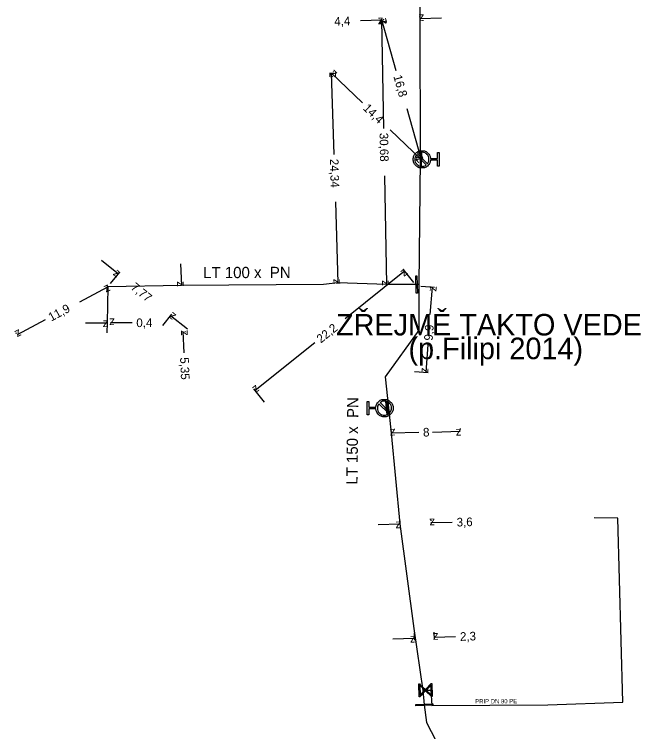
# Model space of a CAD drawing. Extents: x -643842 to -636370, y -1119190 to -1110210.
# Drawn here: x -641864.2 to -641791.5, y -1115461.6 to -1115378.3 of the extents above; entities that cross this region are included whole.
import ezdxf

# ---------------------------------------------------------------- set-up
doc = ezdxf.new("R2010")
doc.units = 0
for name, color, linetype in [('22', 7, 'Continuous'), ('7', 7, 'Continuous'), ('Default', 7, 'Continuous'), ('Level 10', 7, 'Continuous'), ('Level 16', 7, 'Continuous'), ('Level 20', 7, 'Continuous'), ('Level 21', 7, 'Continuous'), ('Level 23', 7, 'Continuous'), ('Level 33', 7, 'Continuous')]:
    doc.layers.add(name, color=color, linetype=linetype)

msp = doc.modelspace()

# ---------------------------------------------------------------- linework, layer by layer
at = {"layer": 'Default'}
for points in [[(-641815.888722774, -1115395.2582692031), (-641815.9180196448, -1115395.6176442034), (-641816.1777852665, -1115395.8754567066), (-641816.4707540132, -1115396.166472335), (-641816.8867696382, -1115396.1664723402), (-641817.3008321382, -1115396.166472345), (-641817.5928243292, -1115395.8735035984), (-641817.8848165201, -1115395.5805348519), (-641817.884816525, -1115395.1645192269), (-641817.8848165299, -1115394.7524098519), (-641817.5928243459, -1115394.4594410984), (-641817.3008321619, -1115394.166472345), (-641816.8867696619, -1115394.1664723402), (-641816.4707540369, -1115394.166472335), (-641816.1777852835, -1115394.4574879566), (-641815.9160665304, -1115394.7153004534), (-641815.8887227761, -1115395.0746754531)], [(-641817.5215352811, -1115394.6586598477), (-641817.6953634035, -1115394.875456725), (-641817.6953634, -1115395.164519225), (-641817.6953633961, -1115395.500456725), (-641817.4580587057, -1115395.7387379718), (-641817.2207540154, -1115395.977019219), (-641816.8828633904, -1115395.9770192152), (-641816.5938008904, -1115395.9770192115), (-641816.3770040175, -1115395.803191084)], [(-641816.248097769, -1115395.6742848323), (-641816.0703633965, -1115395.4574879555), (-641816.0703634, -1115395.1645192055), (-641816.0703634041, -1115394.8266285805), (-641816.3076680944, -1115394.5893238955), (-641816.5449727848, -1115394.352019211), (-641816.8828634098, -1115394.3520192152), (-641817.1758321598, -1115394.3520192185), (-641817.3926290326, -1115394.529753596)], [(-641822.2260937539, -1115423.9322031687), (-641822.1967968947, -1115423.5728281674), (-641821.9370312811, -1115423.315015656), (-641821.6440625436, -1115423.0240000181), (-641821.2280469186, -1115423.024), (-641820.8139844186, -1115423.0239999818), (-641820.5219922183, -1115423.316968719), (-641820.230000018, -1115423.6099374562), (-641820.2299999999, -1115424.0259530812), (-641820.2299999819, -1115424.4380624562), (-641820.5219921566, -1115424.731031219), (-641820.8139843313, -1115425.0239999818), (-641821.2280468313, -1115425.024), (-641821.6440624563, -1115425.0240000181), (-641821.937031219, -1115424.732984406), (-641822.1987499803, -1115424.4751719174), (-641822.226093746, -1115424.1157969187)], [(-641820.5932812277, -1115424.531812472), (-641820.4194531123, -1115424.3150155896), (-641820.4194531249, -1115424.0259530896), (-641820.4194531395, -1115423.6900155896), (-641820.6567578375, -1115423.4517343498), (-641820.8940625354, -1115423.2134531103), (-641821.2319531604, -1115423.213453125), (-641821.5210156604, -1115423.2134531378), (-641821.7378125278, -1115423.387281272)], [(-641821.8667187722, -1115423.516187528), (-641822.0444531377, -1115423.7329844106), (-641822.0444531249, -1115424.0259531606), (-641822.0444531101, -1115424.3638437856), (-641821.8071484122, -1115424.6011484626), (-641821.5698437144, -1115424.8384531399), (-641821.2319530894, -1115424.838453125), (-641820.9389843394, -1115424.8384531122), (-641820.7221874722, -1115424.6607187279)]]:
    msp.add_open_spline(points, degree=3, dxfattribs=at)
at = {"layer": 'Level 10'}
for points in [[(-641824.018886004, -1115379.064624), (-641821.52000004, -1115378.98999868)], [(-641821.52592123, -1115378.79172309), (-641821.527462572, -1115378.74011008)], [(-641819.861050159, -1115384.9082238), (-641821.520001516, -1115378.99000043)], [(-641821.3088077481, -1115391.589212), (-641821.520000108, -1115378.99)], [(-641821.392726, -1115378.95432352), (-641821.279280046, -1115378.92252321)], [(-641821.254681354, -1115378.98555264), (-641821.270035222, -1115378.98581)], [(-641817.127881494, -1115378.66039725), (-641817.129423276, -1115378.6087695)], [(-641814.62307478, -1115378.78403277), (-641817.121960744, -1115378.8586581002)], [(-641827.146310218, -1115384.95800925), (-641827.186623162, -1115384.99988819)], [(-641827.518189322, -1115385.18454147), (-641827.110052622, -1115385.17238181)], [(-641823.7964177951, -1115388.6103287), (-641827.360000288, -1115385.1800003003)], [(-641827.07908809, -1115394.60662587), (-641827.359941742, -1115385.17982679)], [(-641818.64448428, -1115389.24825981), (-641816.985532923, -1115395.16648319)], [(-641820.549125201, -1115391.73619432), (-641816.985542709, -1115395.16652272)], [(-641816.771804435, -1115394.94448159), (-641816.812165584, -1115394.98641061)], [(-641816.858220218, -1115395.13079586), (-641816.744811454, -1115395.09900598)], [(-641821.216995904, -1115397.06647874), (-641821.005803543, -1115409.66569073)], [(-641826.915952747, -1115400.0822324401), (-641826.635099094, -1115409.50903152)], [(-641854.029016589, -1115406.86212817), (-641852.082228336, -1115408.43057182)], [(-641844.887566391, -1115407.28684887), (-641844.783241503, -1115409.78467119)], [(-641852.996929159, -1115409.56591947), (-641851.925383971, -1115408.23589299)], [(-641825.791856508, -1115413.64156224), (-641818.888155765, -1115408.11013962)], [(-641817.807715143, -1115409.45862432), (-641819.0444753, -1115407.91503913)], [(-641853.37143834, -1115409.8401778), (-641853.427418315, -1115409.73423882)], [(-641844.6152921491, -1115409.7776565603), (-641844.533459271, -1115409.7742387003)], [(-641826.793280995, -1115409.51374425), (-641826.385209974, -1115409.50158655)], [(-641820.740457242, -1115409.66124291), (-641820.755838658, -1115409.66150074)], [(-641816.9965318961, -1115409.88695278), (-641815.425325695, -1115410.00711488)], [(-641856.578741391, -1115411.6822089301), (-641853.310618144, -1115409.95527664)], [(-641815.917217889, -1115413.16048398), (-641815.674597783, -1115409.98805115)], [(-641846.946311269, -1115414.44064235), (-641845.874766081, -1115413.11061587)], [(-641860.56389535, -1115413.78803252), (-641863.832018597, -1115415.51496481)], [(-641853.41, -1115413.86527475), (-641853.41, -1115413.87472525)], [(-641853.01, -1115413.86527475), (-641853.01, -1115413.87472525)], [(-641844.084822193, -1115414.87373836), (-641846.031610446, -1115413.3052947)], [(-641855.91, -1115414.12472525), (-641853.41, -1115414.12472525)], [(-641850.51, -1115414.12472525), (-641853.01, -1115414.12472525)], [(-641863.8928204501, -1115415.39990068), (-641863.948818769, -1115415.29392698)], [(-641844.455661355, -1115417.62783325), (-641844.559986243, -1115415.13001094)], [(-641844.392050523, -1115415.12299688), (-641844.310204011, -1115415.11957845)], [(-641829.3093789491, -1115416.4598917), (-641836.213079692, -1115421.99131432)], [(-641816.186901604, -1115416.68679301), (-641816.42952171, -1115419.85922584)], [(-641817.751455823, -1115419.75812747), (-641816.180249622, -1115419.87828958)], [(-641835.13263907, -1115423.33979901), (-641836.3693992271, -1115421.7962138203)], [(-641812.468033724, -1115426.40686157), (-641812.466666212, -1115426.45335559)], [(-641820.464574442, -1115426.64209878), (-641820.46320804, -1115426.68855506)], [(-641817.254830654, -1115426.8442963), (-641820.455858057, -1115426.93844699)], [(-641815.660343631, -1115426.79739822), (-641812.459316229, -1115426.70324753)], [(-641819.472858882, -1115436.9543716), (-641819.465705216, -1115437.2027471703)], [(-641815.874351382, -1115436.85071942), (-641815.867197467, -1115437.09910364)], [(-641813.361036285, -1115437.27702533), (-641815.86, -1115437.34900001)], [(-641821.957471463, -1115437.52461821), (-641819.458507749, -1115437.45264354)], [(-641817.791192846, -1115450.07979238), (-641817.760390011, -1115450.96377982)], [(-641815.492587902, -1115449.99969673), (-641815.461785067, -1115450.88368417)], [(-641812.972007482, -1115450.54677532), (-641815.470491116, -1115450.63383581)], [(-641820.267579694, -1115450.80099195), (-641817.76909606, -1115450.71393146)]]:
    msp.add_lwpolyline(points, dxfattribs=at)
at = {"layer": 'Level 16'}
for points in [[(-641816.920104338, -1115394.4178593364), (-641816.9571627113, -1115395.9174014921), (-641817.0508840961, -1115395.9150853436), (-641817.0138257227, -1115394.4155431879), (-641816.920104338, -1115394.4178593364)], [(-641817.4642574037, -1115408.6903275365), (-641817.4129930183, -1115410.6896704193), (-641817.5379519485, -1115410.6928744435), (-641817.5892163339, -1115408.6935315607), (-641817.4642574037, -1115408.6903275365)], [(-641820.9205689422, -1115424.7508868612), (-641821.0726976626, -1115423.2586211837), (-641820.9794310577, -1115423.2491131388), (-641820.8273023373, -1115424.7413788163), (-641820.9205689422, -1115424.7508868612)], [(-641817.1932722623, -1115457.5249359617), (-641817.2451039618, -1115456.0258317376), (-641817.1792253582, -1115456.0235539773), (-641817.0881477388, -1115456.114210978), (-641816.4732764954, -1115456.6865679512), (-641815.8118783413, -1115455.9762777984), (-641815.7459997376, -1115455.974000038), (-641815.6941680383, -1115457.4731042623), (-641815.7600466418, -1115457.4753820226), (-641816.4689740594, -1115456.8110053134), (-641817.0413310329, -1115457.425876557), (-641817.1273936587, -1115457.5226582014), (-641817.1932722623, -1115457.5249359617)], [(-641817.1050195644, -1115457.3643198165), (-641816.5333439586, -1115456.7509378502), (-641817.1459433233, -1115456.180700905), (-641817.1050195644, -1115457.3643198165)], [(-641815.8344295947, -1115456.1294922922), (-641816.4089065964, -1115456.7466354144), (-641815.7932780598, -1115457.319699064), (-641815.8344295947, -1115456.1294922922)], [(-641815.6075927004, -1115458.474730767), (-641817.6064115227, -1115458.5434571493), (-641817.6107069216, -1115458.418530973), (-641815.6118880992, -1115458.3498045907), (-641815.6075927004, -1115458.474730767)]]:
    msp.add_lwpolyline(points, dxfattribs=at)
at = {"layer": 'Level 21'}
for points in [[(-641818.033933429, -1115328.27861333), (-641817.934105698, -1115329.11724604), (-641817.662517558, -1115330.43294672), (-641817.631402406, -1115352.6584141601), (-641817.342392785, -1115360.40245807), (-641817.121960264, -1115378.85867416), (-641817.0799947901, -1115395.1664723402), (-641817.253859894, -1115409.67616356)], [(-641817.253859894, -1115409.67616356), (-641817.501104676, -1115409.69160099), (-641821.005775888, -1115409.66569027), (-641826.635091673, -1115409.50920278), (-641828.286231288, -1115409.6744008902), (-641844.783241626, -1115409.78465968), (-641853.31061789, -1115409.9552771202), (-641853.41, -1115414.12), (-641853.438326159, -1115415.30704063)], [(-641817.253859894, -1115409.67616356), (-641817.253859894, -1115414.98606203)], [(-641817.253859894, -1115414.98606203), (-641821.1670690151, -1115420.38616335), (-641820.751381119, -1115423.9988676)], [(-641820.751381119, -1115423.9988676), (-641820.456540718, -1115426.91523721), (-641819.4585075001, -1115437.45265218), (-641817.808604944, -1115449.58009565)], [(-641817.808604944, -1115449.58009565), (-641816.79, -1115456.8), (-641816.6091498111, -1115458.4466308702), (-641816.36, -1115460.48), (-641815.28, -1115462.6)]]:
    msp.add_lwpolyline(points, dxfattribs=at)
at = {"layer": 'Level 23'}
for points in [[(-641817.0799947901, -1115395.1664723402), (-641816.985494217, -1115395.1664723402), (-641816.884816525, -1115395.1664723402)], [(-641820.751381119, -1115423.9988676), (-641820.9500000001, -1115424), (-641821.23, -1115424.01)], [(-641816.79, -1115456.8), (-641816.47, -1115456.75), (-641815.85, -1115456.73), (-641815.73, -1115458.51), (-641802.28, -1115458.46), (-641793.587, -1115458.143), (-641794.16, -1115436.806), (-641796.899, -1115436.769)]]:
    msp.add_lwpolyline(points, dxfattribs=at)
at = {"layer": 'Level 33'}
for points in [[(-641816.3770040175, -1115395.803191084), (-641817.5215352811, -1115394.6586598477)], [(-641817.3926290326, -1115394.529753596), (-641816.248097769, -1115395.6742848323)], [(-641815.8887227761, -1115395.0746754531), (-641815.0684102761, -1115395.0746754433), (-641815.0684102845, -1115394.3852223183), (-641814.8848165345, -1115394.3852223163), (-641814.8848165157, -1115395.9477223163), (-641815.0684102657, -1115395.9477223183), (-641815.068410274, -1115395.2582691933), (-641815.888722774, -1115395.2582692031)], [(-641822.226093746, -1115424.1157969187), (-641823.046406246, -1115424.1157969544), (-641823.0464062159, -1115424.8052500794), (-641823.2299999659, -1115424.8052500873), (-641823.2300000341, -1115423.2427500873), (-641823.0464062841, -1115423.2427500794), (-641823.0464062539, -1115423.9322032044), (-641822.2260937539, -1115423.9322031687)], [(-641820.7221874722, -1115424.6607187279), (-641821.8667187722, -1115423.516187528)], [(-641821.7378125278, -1115423.387281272), (-641820.5932812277, -1115424.531812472)]]:
    msp.add_lwpolyline(points, dxfattribs=at)

# ---------------------------------------------------------------- texts
at = {"layer": '22'}
msp.add_text('PRIP DN 90 PE', height=0.5, rotation=0.212968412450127, dxfattribs=at).set_placement((-641810.7090707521, -1115458.2859982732))
at = {"layer": '7'}
for s, p in [('ZŘEJMĚ TAKTO VEDE', (-641826.8513163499, -1115415.59868542)), (' (p.Filipi 2014)', (-641819.3741822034, -1115418.34868542))]:
    msp.add_text(s, height=2.5, dxfattribs=at).set_placement(p)
at = {"layer": 'Level 10'}
for s, rotation, p in [('4,4', 1.710540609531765, (-641827.0392141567, -1115379.6550442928)), ('z', 1.7105406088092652, (-641822.0048521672, -1115379.5047009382)), ('z', 105.65884265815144, (-641820.9036041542, -1115379.3364889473)), ('z', 90.96032178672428, (-641821.0116903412, -1115379.4815497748)), ('z', 181.7105406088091, (-641816.6371086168, -1115378.3439558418)), ('z', 136.0915171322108, (-641826.6530218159, -1115385.1665303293)), ('z', 91.70651460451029, (-641826.8452735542, -1115385.6647150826)), ('16,8', 285.65884265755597, (-641820.2075386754, -1115385.5246211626)), ('14,4', 316.0915171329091, (-641823.7829478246, -1115389.3173071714)), ('30,68', 270.9603217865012, (-641821.8003575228, -1115392.0975217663)), ('z', 316.0915171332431, (-641817.6925211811, -1115395.1799926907)), ('z', 285.6588426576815, (-641817.6019302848, -1115394.8199946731)), ('24,34', 271.7065146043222, (-641827.5639763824, -1115395.1212940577)), ('z', 321.14309961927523, (-641852.7852747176, -1115408.5062407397)), ('z', 38.702605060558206, (-641818.9657176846, -1115408.812979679)), ('z', 271.70651460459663, (-641827.149767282, -1115409.0241432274)), ('z', 27.85273990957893, (-641853.5190934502, -1115410.6309526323)), ('7,77', 321.1430996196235, (-641850.7362104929, -1115410.1570837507)), ('z', 272.3916447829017, (-641845.3036709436, -1115409.3059717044)), ('z', 270.96032178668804, (-641821.5141133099, -1115409.1741409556)), ('z', 85.62666829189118, (-641815.2141810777, -1115410.5247227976)), ('11,9', 27.852739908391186, (-641859.8882193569, -1115413.9965078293)), ('z', 141.14309961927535, (-641845.3285640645, -1115413.2296257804)), ('z', 179.99999999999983, (-641852.51, -1115413.62472525)), ('z', 207.8527399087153, (-641863.6235432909, -1115414.8392888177)), ('22,2', 38.70260506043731, (-641828.6065388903, -1115416.5374536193)), ('9,9', 85.626668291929, (-641815.6502299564, -1115416.226376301)), ('z', 92.39164478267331, (-641844.0395568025, -1115415.6087104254)), ('5,35', 272.3916447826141, (-641844.93436084, -1115418.1482626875)), ('z', 265.62666829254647, (-641816.8899384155, -1115419.3225541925)), ('z', 218.70260506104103, (-641836.1355177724, -1115421.2884742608)), ('z', 181.6847348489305, (-641819.9707741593, -1115426.423963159)), ('8', 1.684734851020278, (-641816.7403468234, -1115427.3293802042)), ('z', 1.6847348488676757, (-641812.9444001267, -1115427.217731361)), ('z', 1.6497659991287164, (-641819.9439055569, -1115437.9668312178)), ('z', 181.6497659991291, (-641815.3746021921, -1115436.8348123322)), ('3,6', 1.6497660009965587, (-641812.8468486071, -1115437.762423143)), ('z', 1.9956829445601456, (-641818.2513806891, -1115451.2310402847)), ('z', 181.99568294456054, (-641814.988206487, -1115450.1167269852)), ('2,3', 1.9956829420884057, (-641812.4548986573, -1115451.029059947))]:
    msp.add_text(s, height=1, rotation=rotation, dxfattribs=at).set_placement(p)
for s, p in [('z', (-641853.91, -1115414.62472525)), ('0,4', (-641850.01, -1115414.62472525))]:
    msp.add_text(s, height=1, dxfattribs=at).set_placement(p)
at = {"layer": 'Level 20'}
for s, rotation, p in [('LT 100 x  PN ', 0.10485127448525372, (-641842.2522768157, -1115408.9496544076)), ('LT 150 x  PN ', 89.34892933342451, (-641824.3640358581, -1115432.9108412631))]:
    msp.add_text(s, height=1.2999999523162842, rotation=rotation, dxfattribs=at).set_placement(p)

doc.saveas('drawing.dxf')
